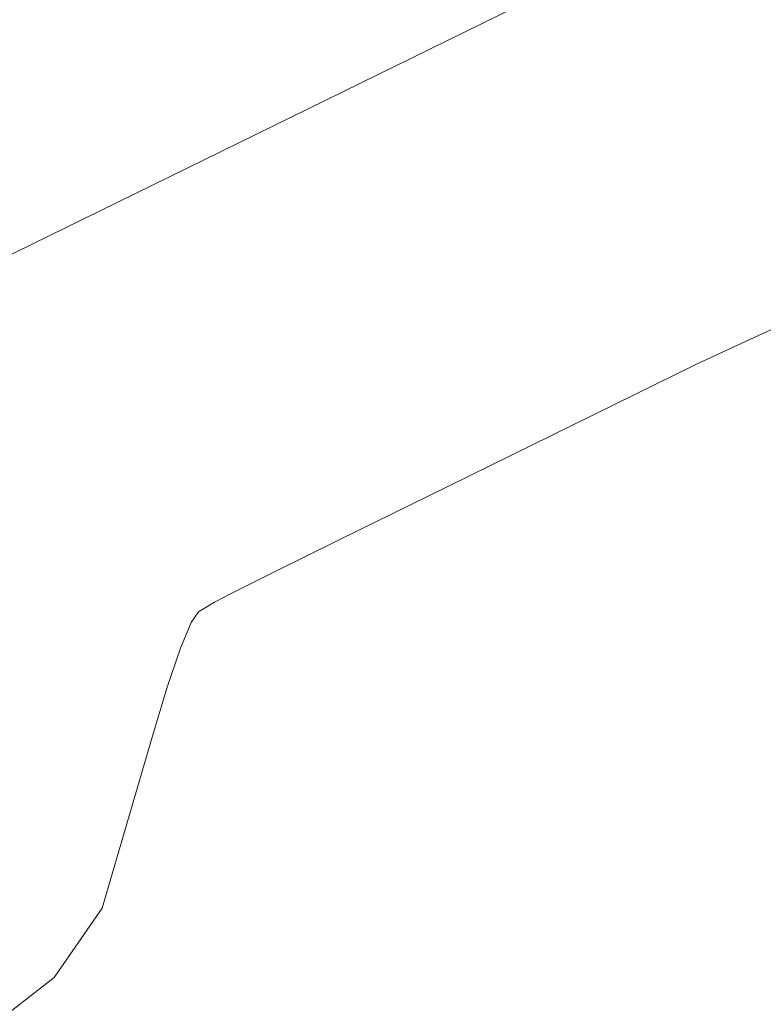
# Model space of a CAD drawing. Extents: x 1620613 to 1693141, y 557269 to 607790.
# Tile 669 of 1056: x 1620817.53 to 1620823.85, y 607319.61 to 607327.99. Entities that reach past the tile are written whole.
import ezdxf

# ---------------------------------------------------------------- set-up
doc = ezdxf.new("R2010")
doc.units = 0
doc.header["$LTSCALE"] = 10
doc.header["$MEASUREMENT"] = 0
for name, pattern in [('DGN Style 2', [7.346996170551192, 4.408197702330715, -2.938798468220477]), ('DGN Style 3', [10.28579463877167, 7.346996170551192, -2.938798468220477]), ('DGN Style 5', [5.142897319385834, 2.204098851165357, -2.938798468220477])]:
    doc.linetypes.add(name, pattern=pattern)
for name, color, linetype, lineweight in [('DT_X_Contour_Minor', 136, 'DGN Style 3', 0), ('PV_X_Driveway', 7, 'DGN Style 5', 0), ('SV_X_Top_of_Bank', 97, 'DGN Style 2', 0)]:
    doc.layers.add(name, color=color, linetype=linetype, lineweight=lineweight)

# ---------------------------------------------------------------- blocks, each defined once
blk = doc.blocks.new('*U1004')
at = {"layer": 'DT_X_Contour_Minor', "transparency": 33554559, "flags": 128}
for points, elevation in [([(-229.8990915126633, -19.48125708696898), (-231.1515999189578, -22.47833975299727), (-231.4377550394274, -23.16431689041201), (-231.7594310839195, -23.93778430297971), (-232.1166280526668, -24.79874199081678), (-232.5093459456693, -25.74718995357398), (-233.6039548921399, -28.39303822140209), (-233.9900215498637, -29.32444806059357), (-234.3272648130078, -30.13429137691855), (-234.6156846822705, -30.8225681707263), (-234.8552811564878, -31.38927844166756), (-235.85947678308, -33.75027115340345), (-235.992108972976, -37.00980146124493), (-236.1101119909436, -37.77758537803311), (-236.4072786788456, -38.68399556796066), (-236.8836090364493, -39.72903203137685), (-237.5391030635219, -40.91269476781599), (-241.0161237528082, -46.75991550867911), (-235.4506360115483, -50.05076635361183), (-234.3147753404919, -50.69064974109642), (-233.2924023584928, -51.19993525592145), (-232.383517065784, -51.57862289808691), (-231.5881194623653, -51.82671266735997), (-229.6183761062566, -52.31415488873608), (-228.9087356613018, -52.47674723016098), (-228.2571218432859, -52.59894258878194), (-227.6635346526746, -52.68074096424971), (-227.1279740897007, -52.72214235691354), (-225.7771814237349, -52.77868342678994), (-225.059761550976, -52.66847498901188), (-223.920596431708, -52.295443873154), (-222.3596860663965, -51.65959007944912), (-220.377030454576, -50.76091360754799), (-214.5276218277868, -48.01401277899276), (-212.5890663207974, -47.0468277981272), (-211.160456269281, -46.20544847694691), (-210.2417916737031, -45.48987481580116), (-209.8330725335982, -44.90010681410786), (-209.4230821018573, -43.49513302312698), (-209.2821641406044, -43.03029232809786), (-209.1669030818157, -42.68950058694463), (-209.0772989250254, -42.47275779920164), (-209.0133516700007, -42.38006396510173), (-208.8770348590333, -42.29827901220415), (-208.7253221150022, -42.21892368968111), (-208.3724214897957, -42.04219643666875), (-207.8183329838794, -41.76809725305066), (-207.0630565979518, -41.39662613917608), (-204.7807357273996, -40.27620726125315), (-203.8458358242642, -39.84223377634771), (-202.7528767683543, -39.38062748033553), (-201.5018585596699, -38.89138837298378), (-200.0927811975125, -38.37451645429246), (-196.1244960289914, -36.95934758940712), (-194.815393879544, -36.4916745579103), (-193.8643013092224, -36.1500321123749), (-193.271218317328, -35.9344202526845), (-193.036144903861, -35.84483897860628), (-192.8866285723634, -35.77399636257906), (-192.6379571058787, -35.69082212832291), (-192.004079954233, -35.4944313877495), (-190.9849971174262, -35.18482414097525), (-189.5807085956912, -34.76200038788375), (-185.3223316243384, -33.48351503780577), (-183.8702173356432, -33.05285647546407), (-182.7076571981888, -32.71974480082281), (-181.8346512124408, -32.48418001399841), (-181.2511993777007, -32.34616211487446), (-180.0814000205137, -32.10817690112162), (-179.4324670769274, -31.88905599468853), (-178.3630177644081, -31.41018218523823), (-176.8730520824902, -30.67155547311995), (-174.9625700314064, -29.67317585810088), (-169.3072627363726, -26.66449301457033), (-167.3585870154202, -25.62844420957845), (-165.7540403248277, -24.7768099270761), (-164.4936226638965, -24.10959016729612), (-163.5773340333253, -23.62678493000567), (-161.5927363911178, -22.58519032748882), (-160.9376136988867, -22.24132009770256), (-160.4606938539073, -21.99090536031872), (-160.1619768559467, -21.83394611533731), (-160.041462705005, -21.77044236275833), (-159.9576954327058, -21.72570634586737), (-159.5747058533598, -21.4930136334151), (-158.4885625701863, -20.8284875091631), (-156.6992655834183, -19.7321279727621), (-154.2068148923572, -18.20393502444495), (-146.6227414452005, -13.55297594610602), (-144.099993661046, -12.00858044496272), (-142.2198053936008, -10.86361325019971), (-140.9821766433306, -10.1180743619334), (-140.3871074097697, -9.771963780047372), (-139.6570021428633, -9.38157330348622), (-139.392732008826, -9.238070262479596), (-139.147500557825, -9.100353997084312), (-138.9213077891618, -8.968424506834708), (-138.7141537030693, -8.84228179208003), (-138.1871277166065, -8.513616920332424), (-137.8528063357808, -8.279083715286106), (-137.2451116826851, -7.821982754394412), (-136.3640437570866, -7.142314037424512), (-135.2096025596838, -6.240077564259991), (-131.7665950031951, -3.53735662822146), (-130.51573332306, -2.53842020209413), (-129.3454039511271, -1.568651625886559), (-128.2556068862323, -0.6280508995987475), (-127.2463421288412, 0.2833819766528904), (-124.6623458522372, 2.674979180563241), (-123.7375286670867, 3.464300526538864), (-122.9010743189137, 4.038566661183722), (-122.1529828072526, 4.397777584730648), (-121.4932541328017, 4.541933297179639), (-119.8517947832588, 4.639608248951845), (-119.2705518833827, 4.709296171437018), (-118.7579176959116, 4.845103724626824), (-118.3138922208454, 5.047030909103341), (-117.9384754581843, 5.315077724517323), (-117.0288423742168, 6.11802874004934), (-116.6902376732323, 6.312514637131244), (-116.356648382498, 6.293759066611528), (-116.0280745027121, 6.061762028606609), (-115.7045160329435, 5.616523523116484), (-114.8483806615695, 4.144898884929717), (-114.5734809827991, 3.65437814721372), (-114.3908834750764, 3.286534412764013), (-114.3005881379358, 3.041367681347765), (-114.3025949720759, 2.918877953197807), (-114.5273319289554, 2.633505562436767), (-114.3118206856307, 2.607581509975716), (-114.2518105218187, 2.609837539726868), (-114.1641419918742, 2.627715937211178), (-114.0488150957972, 2.661216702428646), (-113.9058298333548, 2.710339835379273), (-113.1740290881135, 2.976033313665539), (-113.5886053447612, 2.658647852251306), (-113.6439044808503, 2.610723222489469), (-113.6321263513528, 2.602971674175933), (-113.5532709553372, 2.635393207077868), (-113.4073382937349, 2.707987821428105), (-112.9287481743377, 2.955137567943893), (-112.7706027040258, 3.034485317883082), (-112.6551088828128, 3.087166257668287), (-112.5822667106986, 3.113180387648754), (-112.5520761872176, 3.112527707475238), (-112.5107075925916, 3.047259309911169), (-112.3836373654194, 2.414227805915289), (-112.3684504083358, 2.289530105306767), (-112.377348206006, 2.186736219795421), (-112.4103307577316, 2.105846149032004), (-112.4673980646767, 2.046859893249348), (-112.6516905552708, 1.918768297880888), (-112.7302398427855, 1.862428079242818), (-112.8276683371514, 1.789476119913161), (-112.9439760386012, 1.699912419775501), (-113.0791629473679, 1.593736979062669), (-113.7540866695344, 1.059490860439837), (-112.6948758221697, 1.589339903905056), (-112.4907998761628, 1.689368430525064), (-112.33251954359, 1.762375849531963), (-112.2200348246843, 1.808362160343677), (-112.1533457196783, 1.827327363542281), (-112.0365689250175, 1.841873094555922), (-111.9612693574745, 1.864230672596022), (-111.8229532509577, 1.920394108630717), (-111.6216206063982, 2.010363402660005), (-111.357271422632, 2.134138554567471), (-110.568318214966, 2.509280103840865), (-110.3112297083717, 2.628954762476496), (-110.131679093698, 2.706622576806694), (-110.0296663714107, 2.742283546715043), (-110.005191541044, 2.735937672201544), (-110.0433091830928, 2.663006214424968), (-110.0371398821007, 2.647549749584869), (-109.9900437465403, 2.655878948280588), (-109.9020207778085, 2.687993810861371), (-109.7730709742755, 2.743894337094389), (-109.3746357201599, 2.924676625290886), (-109.173944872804, 3.016441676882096), (-108.870698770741, 3.156150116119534), (-108.4648974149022, 3.343801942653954), (-107.9565408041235, 3.579397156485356), (-106.4641828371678, 4.271575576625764), (-105.9591901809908, 4.506007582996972), (-105.5634806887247, 4.690169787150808), (-105.2770543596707, 4.824062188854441), (-105.0999111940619, 4.907684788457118), (-104.7732403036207, 5.063651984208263), (-104.5477336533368, 5.16795649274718), (-104.1162168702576, 5.363894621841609), (-103.4786899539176, 5.651466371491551), (-102.635152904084, 6.030671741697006), (-100.1110405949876, 7.164064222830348), (-99.25008915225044, 7.55070034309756), (-98.56031905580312, 7.86056434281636), (-98.04173030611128, 8.093656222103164), (-97.69432290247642, 8.249975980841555), (-96.9961449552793, 8.564465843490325), (-96.73401997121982, 8.682660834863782), (-96.47127847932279, 8.801378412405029), (-96.20792047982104, 8.920618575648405), (-95.94394597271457, 9.040381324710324), (-95.23919194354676, 9.360445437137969), (-94.64528006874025, 9.628308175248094), (-93.39210996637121, 10.19184830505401), (-91.4796816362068, 11.05106582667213), (-88.90799507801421, 12.20596074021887), (-81.1711532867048, 15.67991703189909), (-78.58729310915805, 16.83991308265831), (-76.63834392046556, 17.71443401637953), (-75.32430572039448, 18.30347983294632), (-74.64517850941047, 18.6070505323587), (-73.68072059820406, 19.03593890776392), (-73.00679306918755, 19.33717864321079), (-71.70835391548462, 19.91923156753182), (-69.78540313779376, 20.78209768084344), (-67.23794073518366, 21.92577698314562), (-59.61202549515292, 25.35000604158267), (-57.06853690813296, 26.49132436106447), (-55.1575075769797, 27.34710752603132), (-53.87893750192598, 27.9173555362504), (-53.23282668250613, 28.20206839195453), (-52.35314350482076, 28.58058913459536), (-52.03367121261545, 28.71801679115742), (-51.73501671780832, 28.84640920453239), (-51.45718002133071, 28.96576637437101), (-51.20016112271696, 29.07608830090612), (-50.54253445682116, 29.35823311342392), (-50.24464696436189, 29.49063853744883), (-49.84420448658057, 29.67624619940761), (-49.34120702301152, 29.91505609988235), (-48.73565457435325, 30.20706823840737), (-46.98410806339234, 31.05670359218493), (-46.40547064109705, 31.33771392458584), (-45.98321825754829, 31.54351840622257), (-45.71735091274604, 31.67411703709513), (-45.60786860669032, 31.72950981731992), (-45.52442917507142, 31.77694943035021), (-45.45792992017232, 31.80829466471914), (-45.32101172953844, 31.8667506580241), (-45.11367460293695, 31.95231741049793), (-44.8359185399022, 32.06499492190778), (-44.00134379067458, 32.40161596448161), (-43.72427492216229, 32.51317946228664), (-43.51899937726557, 32.59540417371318), (-43.38551715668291, 32.64829009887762), (-43.32382826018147, 32.67183723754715), (-43.25504896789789, 32.6955112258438), (-43.2330437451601, 32.70357952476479), (-43.21861254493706, 32.71002893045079), (-43.21175536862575, 32.71485944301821), (-43.21247221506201, 32.71807106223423), (-43.23349021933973, 32.72928120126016), (-43.30202508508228, 32.87708501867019), (-43.32582617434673, 32.92604454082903), (-43.36785735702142, 33.00957861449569), (-43.42811863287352, 33.12768723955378), (-43.50661000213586, 33.28037041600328), (-43.91543994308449, 34.07356585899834), (-43.91966747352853, 34.08882127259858), (-43.95264001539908, 34.076721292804), (-44.0497458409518, 34.03388331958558), (-44.21098495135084, 33.9603073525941), (-44.4363573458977, 33.85599339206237), (-45.12286144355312, 33.53683883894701), (-45.37997459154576, 33.42217669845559), (-45.63643596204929, 33.31755619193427), (-45.89224555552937, 33.22297731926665), (-46.14740337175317, 33.13844008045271), (-47.33661903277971, 32.76736344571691), (-47.75178679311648, 33.42535377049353), (-47.85856879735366, 33.55801472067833), (-48.0009857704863, 33.67400171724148), (-48.1790377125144, 33.77331476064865), (-48.39272462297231, 33.85595385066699), (-49.01006967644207, 34.05409281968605), (-49.17881586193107, 34.22552563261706), (-49.22204562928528, 34.59121984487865), (-49.13975897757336, 35.15117545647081), (-48.931955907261, 35.90539246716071), (-48.21045916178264, 38.17565302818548), (-47.99456300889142, 38.92401011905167), (-47.88799711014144, 39.46638597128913), (-47.89076146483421, 39.80278058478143), (-48.0028560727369, 39.93319395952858), (-48.4475486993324, 40.0063213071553), (-49.13592672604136, 40.3284761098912), (-50.86754133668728, 41.2400950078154), (-53.64239253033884, 42.74117800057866), (-57.46048030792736, 44.83172508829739), (-69.0330298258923, 51.1924694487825), (-72.84187702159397, 53.29964744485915), (-75.58900646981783, 54.8506231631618), (-77.27441817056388, 55.84539660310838), (-77.8981121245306, 56.28396776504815), (-78.14567233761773, 56.71188782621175), (-78.68298206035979, 57.31897345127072), (-80.10924106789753, 58.8192902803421), (-82.42444936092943, 61.21283831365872), (-85.62860693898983, 64.49961755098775), (-95.3582928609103, 74.45533712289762), (-98.58983463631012, 77.63591055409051), (-100.9871955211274, 79.71084116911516), (-102.5503755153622, 80.6801289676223), (-103.2793746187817, 80.54377394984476), (-104.1111310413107, 78.70597014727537), (-104.466792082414, 78.05775888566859), (-104.9099578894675, 77.491477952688), (-105.4406284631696, 77.0071273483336), (-106.0588038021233, 76.60470707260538), (-107.8239443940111, 75.64082677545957), (-108.4512898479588, 75.46755394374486), (-109.0094707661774, 75.67064567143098), (-109.4984871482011, 76.25010195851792), (-109.9183389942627, 77.20592280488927), (-110.9457245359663, 80.25659780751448), (-111.3262986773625, 81.32483530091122), (-111.6974819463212, 82.24154152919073), (-112.0592743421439, 83.00671649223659), (-112.4116758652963, 83.62036019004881), (-113.3388920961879, 85.05470169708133), (-113.6684535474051, 85.73946575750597), (-113.9617257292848, 86.71800180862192), (-114.218708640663, 87.99030985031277), (-114.4394022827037, 89.5563898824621), (-114.9795329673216, 94.12429928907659), (-115.2366104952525, 95.77630122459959), (-115.6027450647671, 97.30637497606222), (-116.0779366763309, 98.7145205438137), (-116.6621853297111, 100.0007379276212), (-118.3655911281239, 103.2680800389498), (-119.0644220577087, 104.4055931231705), (-119.883360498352, 105.3676257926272), (-120.822406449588, 106.1541780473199), (-121.8815599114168, 106.7652498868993), (-124.8661124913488, 108.1608009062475), (-126.0001644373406, 108.5628994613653), (-127.1639058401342, 108.7225318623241), (-128.3573367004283, 108.6396981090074), (-129.5804570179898, 108.3143982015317), (-132.8816971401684, 107.1236435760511), (-133.9246500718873, 106.832472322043), (-134.5775787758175, 106.85202452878), (-134.8404832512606, 107.1823001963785), (-134.7133634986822, 107.8232993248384), (-133.8543451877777, 109.9469282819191), (-133.5004292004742, 110.8891647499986), (-133.0829449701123, 112.1231524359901), (-132.601892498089, 113.6488913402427), (-132.057271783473, 115.4663814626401), (-130.5201922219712, 120.7020234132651), (-129.9424373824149, 122.6873815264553), (-129.3619825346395, 124.7167244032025), (-128.7788276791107, 126.7900520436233), (-128.1929728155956, 128.9073644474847), (-126.627093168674, 134.6121772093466), (-125.6443638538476, 137.6803923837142), (-123.8705856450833, 142.606428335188), (-121.3057585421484, 149.390285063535), (-117.9498825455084, 158.0319625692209), (-107.9461480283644, 183.5535302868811), (-105.0022358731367, 191.4514768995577), (-103.6733002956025, 196.0041409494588), (-103.9593412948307, 197.2115224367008), (-105.8603588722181, 195.0736213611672), (-113.0830411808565, 184.9121750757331), (-115.1141411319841, 182.9086010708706), (-115.790429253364, 184.5189637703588), (-115.1119055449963, 189.7432631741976), (-113.0785700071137, 198.5814992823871), (-105.8499261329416, 226.9687111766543), (-103.3623320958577, 237.0747958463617), (-101.3210328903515, 246.1026409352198), (-99.72602851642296, 254.0522464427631), (-98.57731897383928, 260.9236123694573), (-94.2580290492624, 290.4740943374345)], 4.200041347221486), ([(-222.7691240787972, -15.60925150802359), (-223.7482933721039, -17.95227076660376), (-223.9719999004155, -18.48854481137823), (-224.2234755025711, -19.09321583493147), (-224.5027201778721, -19.76628383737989), (-224.8097339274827, -20.50774881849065), (-225.6654626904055, -22.57618474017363), (-226.0099935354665, -23.40476258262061), (-226.4017894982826, -24.33916916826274), (-226.8408505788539, -25.37940449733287), (-227.3271767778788, -26.52546856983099), (-229.7069843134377, -32.12070130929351), (-230.021304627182, -39.84534637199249), (-230.0918739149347, -41.3132823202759), (-230.1688730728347, -42.40652799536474), (-230.2523021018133, -43.125083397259), (-230.3421610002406, -43.46894852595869), (-230.7765055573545, -44.1993751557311), (-230.0812726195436, -44.61046363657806), (-229.9393824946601, -44.69039697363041), (-229.8116690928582, -44.75401620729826), (-229.6981324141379, -44.80132133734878), (-229.598772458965, -44.83231236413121), (-229.3527148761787, -44.89320296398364), (-228.9806891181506, -44.925375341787), (-228.0491550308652, -44.9762245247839), (-226.5581126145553, -45.04575051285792), (-224.5075618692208, -45.13395330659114), (-218.2934154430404, -45.39406316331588), (-216.2528308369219, -45.47867546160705), (-214.7916868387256, -45.53742996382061), (-213.9099834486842, -45.57032666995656), (-213.6077206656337, -45.5773655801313), (-213.5742740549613, -45.56165894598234), (-213.5329832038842, -45.45261634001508), (-213.4341956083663, -45.13726849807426), (-213.2779112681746, -44.61561542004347), (-213.064130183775, -43.88765710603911), (-212.4173849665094, -41.67136128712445), (-212.2023706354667, -40.9424586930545), (-212.0423865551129, -40.41797277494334), (-211.937432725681, -40.09790353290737), (-211.8875091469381, -39.98225096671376), (-211.8277532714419, -39.9463996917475), (-211.641143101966, -39.85265231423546), (-211.1261295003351, -39.59829863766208), (-210.2827124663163, -39.18333866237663), (-209.1108920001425, -38.60777238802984), (-205.548166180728, -36.85878725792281), (-204.292459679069, -36.25398718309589), (-203.1973845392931, -35.75132580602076), (-202.2629407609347, -35.35080312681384), (-201.4891283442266, -35.05241914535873), (-199.6398037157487, -34.39291345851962), (-198.8629922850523, -34.09596428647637), (-197.9195514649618, -33.69974603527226), (-196.809481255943, -33.20425870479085), (-195.5327816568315, -32.60950229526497), (-191.9060768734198, -30.89112643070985), (-190.6009445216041, -30.29272211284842), (-189.405576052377, -29.78629105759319), (-188.319971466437, -29.37183326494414), (-187.3441307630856, -29.0493487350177), (-184.8882407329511, -28.31202100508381), (-183.9724360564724, -28.04771379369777), (-183.0669395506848, -27.80778795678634), (-182.1717512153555, -27.59224349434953), (-181.2868710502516, -27.40108040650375), (-178.9409348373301, -26.92382067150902), (-178.1619048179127, -26.76418292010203), (-177.5842669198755, -26.64321446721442), (-177.2080211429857, -26.56091531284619), (-177.0331674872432, -26.51728545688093), (-176.8354138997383, -26.45249823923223), (-176.7444393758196, -26.4183083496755), (-176.6198309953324, -26.36432909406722), (-176.4615887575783, -26.29056047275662), (-176.2697126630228, -26.19700248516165), (-175.7131979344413, -25.92112869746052), (-175.2442693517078, -25.68033450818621), (-174.2548696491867, -25.16485728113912), (-172.7449988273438, -24.37469701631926), (-170.714656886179, -23.30985371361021), (-162.6008639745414, -19.05140502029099), (-161.1652602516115, -18.29790715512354), (-160.2996390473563, -17.84353392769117), (-160.0040003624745, -17.68828533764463), (-159.9756072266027, -17.67312194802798), (-159.8457919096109, -17.59425014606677), (-159.4776408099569, -17.36900728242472), (-158.8711539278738, -16.99739335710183), (-158.0263312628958, -16.47940836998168), (-155.4556897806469, -14.9029536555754), (-154.355651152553, -14.24850270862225), (-152.9835163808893, -13.46749090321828), (-151.3392854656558, -12.5599182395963), (-149.4229584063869, -11.52578471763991), (-143.9499580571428, -8.599347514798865), (-142.1387884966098, -7.629543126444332), (-140.8100300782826, -6.914957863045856), (-139.963682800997, -6.455591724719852), (-139.599746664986, -6.251444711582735), (-139.2724651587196, -6.047344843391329), (-139.0648526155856, -5.901700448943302), (-138.6874761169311, -5.617842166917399), (-138.1403356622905, -5.195769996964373), (-137.4234312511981, -4.635483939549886), (-135.2853342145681, -2.957102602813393), (-134.3943780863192, -2.231092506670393), (-133.3250824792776, -1.311848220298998), (-132.0774473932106, -0.1993697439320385), (-130.651472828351, 1.10634292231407), (-126.6110880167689, 4.845888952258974), (-125.2442184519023, 6.075374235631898), (-124.1738983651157, 6.959170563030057), (-123.400127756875, 7.49727793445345), (-122.9229066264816, 7.689696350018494), (-122.0457162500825, 7.741893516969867), (-121.6542707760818, 7.85048581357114), (-121.1378271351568, 8.137114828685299), (-120.496385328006, 8.601780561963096), (-119.7299453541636, 9.244483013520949), (-117.5194412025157, 11.19573850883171), (-116.7489426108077, 11.75833890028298), (-116.0953249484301, 11.9826984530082), (-115.5585882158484, 11.86881716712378), (-115.1387324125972, 11.41669504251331), (-114.1749581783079, 9.760048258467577), (-113.8196128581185, 9.210464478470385), (-113.4764075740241, 8.804198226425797), (-113.1453423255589, 8.541249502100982), (-112.8264171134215, 8.421618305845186), (-111.9921365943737, 8.293691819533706), (-111.7087689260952, 8.174799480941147), (-111.4843763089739, 7.914067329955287), (-111.3189587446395, 7.511495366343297), (-111.2125162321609, 6.967083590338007), (-110.8533929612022, 4.095535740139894), (-111.2368171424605, 3.840948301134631), (-111.2642926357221, 3.822705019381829), (-111.2862504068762, 3.81173929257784), (-111.3403485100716, 3.786660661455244), (-111.4265869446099, 3.747469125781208), (-111.5449657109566, 3.694164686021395), (-111.9034961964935, 3.533202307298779), (-111.987625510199, 3.491457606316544), (-111.9711155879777, 3.486945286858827), (-111.8539664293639, 3.519665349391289), (-111.6361780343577, 3.589617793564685), (-110.3850073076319, 4.002938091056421), (-110.0799785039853, 3.310483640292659), (-110.0210556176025, 3.177575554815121), (-109.9750135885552, 3.075617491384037), (-109.9418524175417, 3.004609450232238), (-109.9215721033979, 2.964551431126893), (-109.8569859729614, 2.849830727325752), (-109.9181572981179, 2.732790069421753), (-109.9161020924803, 2.71698157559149), (-109.8837201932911, 2.719716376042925), (-109.8210116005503, 2.740994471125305), (-109.7279763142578, 2.780815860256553), (-109.4394466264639, 2.911730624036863), (-109.269925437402, 2.989402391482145), (-108.9777591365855, 3.124231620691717), (-108.562947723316, 3.31621831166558), (-108.0254911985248, 3.565362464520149), (-106.4287469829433, 4.305956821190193), (-105.8937789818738, 4.554233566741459), (-105.4864331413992, 4.743618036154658), (-105.206709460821, 4.874110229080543), (-105.0546079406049, 4.945710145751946), (-104.8191667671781, 5.058120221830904), (-104.616558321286, 5.151292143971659), (-104.1853138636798, 5.346500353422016), (-103.5254333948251, 5.64374485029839), (-102.636916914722, 6.04302563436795), (-99.96269161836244, 7.243822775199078), (-99.06169312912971, 7.648428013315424), (-98.3643666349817, 7.96164587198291), (-97.87071213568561, 8.18347635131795), (-97.58072963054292, 8.31391945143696), (-97.07900561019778, 8.539917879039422), (-96.89063758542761, 8.624855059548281), (-96.70182652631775, 8.710167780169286), (-96.51257243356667, 8.795856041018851), (-96.32287530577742, 8.881919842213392), (-95.81642558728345, 9.111924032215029), (-95.26919581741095, 9.358491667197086), (-94.00734379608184, 9.925691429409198), (-92.03086952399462, 10.8135233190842), (-89.3397730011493, 12.02198733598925), (-81.2106859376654, 15.67206755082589), (-78.51113445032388, 16.88406694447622), (-76.50929528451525, 17.78250496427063), (-75.205168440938, 18.36738161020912), (-74.59875391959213, 18.63869688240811), (-73.91193162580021, 18.94412244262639), (-73.30862406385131, 19.21404662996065), (-72.01381809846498, 19.79475002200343), (-70.02751373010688, 20.6862326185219), (-67.3497109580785, 21.88849441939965), (-59.28690569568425, 25.50889816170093), (-56.61221288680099, 26.70935811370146), (-54.63523840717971, 27.59543516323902), (-53.35598225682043, 28.16712931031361), (-52.77444443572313, 28.42444055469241), (-52.15396801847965, 28.69142666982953), (-51.92863118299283, 28.78836000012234), (-51.717977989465, 28.87892040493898), (-51.52200843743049, 28.96310788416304), (-51.34072252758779, 29.04092243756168), (-50.87687162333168, 29.23993067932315), (-50.6336760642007, 29.34936961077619), (-50.251977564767, 29.52843022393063), (-49.73177612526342, 29.77711251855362), (-49.07307174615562, 30.09541649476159), (-47.1318561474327, 31.03705600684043), (-46.49150137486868, 31.34796079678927), (-46.02634875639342, 31.57444553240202), (-45.73639829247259, 31.71651021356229), (-45.62164998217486, 31.7741548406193), (-45.49496289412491, 31.84618297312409), (-45.54331448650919, 31.99505083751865), (-45.56051154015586, 32.04256786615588), (-45.59138059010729, 32.12131843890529), (-45.63592163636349, 32.23130255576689), (-45.69413467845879, 32.37252021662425), (-45.99769686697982, 33.10441423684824), (-47.8339490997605, 32.46727871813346), (-48.18512433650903, 32.34566965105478), (-48.45168480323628, 32.25390052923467), (-48.63363050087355, 32.19197135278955), (-48.73096142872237, 32.159882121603), (-48.98773796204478, 32.07975891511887), (-49.0374414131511, 32.15853283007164), (-49.08463725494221, 32.18545951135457), (-49.20492330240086, 32.23247930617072), (-49.39829955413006, 32.29959221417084), (-49.66476601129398, 32.38679823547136), (-50.47279683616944, 32.64613844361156), (-50.72014409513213, 32.78720568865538), (-50.85616275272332, 33.01590226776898), (-50.88085280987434, 33.33222818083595), (-50.79421426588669, 33.73618342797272), (-50.41474001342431, 34.93023653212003), (-50.32473434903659, 35.32771008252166), (-50.33932304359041, 35.62459090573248), (-50.4585060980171, 35.82087900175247), (-50.68228351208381, 35.91657437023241), (-51.41848242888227, 36.03763838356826), (-52.5323181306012, 36.55679785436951), (-55.32167604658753, 38.02347825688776), (-59.78655617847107, 40.43767959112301), (-65.92695852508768, 43.79940185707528), (-84.53539440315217, 54.02735580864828), (-90.65443880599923, 57.37082101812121), (-95.05524510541, 59.73025118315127), (-97.73781330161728, 61.10564630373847), (-98.70214339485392, 61.49700637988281), (-98.98270617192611, 61.22858652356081), (-99.08592301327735, 61.16369680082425), (-99.18515145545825, 61.17034252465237), (-99.28039149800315, 61.24852369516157), (-99.37164314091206, 61.39824031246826), (-99.78817787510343, 62.26383390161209), (-103.5894604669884, 63.48082871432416), (-104.3850854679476, 63.74272195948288), (-105.142839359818, 64.006832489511), (-105.8627221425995, 64.2731603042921), (-106.5447338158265, 64.54170540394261), (-108.3129367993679, 65.26078204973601), (-108.969198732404, 65.54523684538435), (-109.6118322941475, 65.85929374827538), (-110.2408374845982, 66.20295275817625), (-110.8562143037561, 66.5762138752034), (-112.4790479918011, 67.6110463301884), (-113.0261750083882, 67.98525391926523), (-113.4504307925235, 68.33175234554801), (-113.7518153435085, 68.65054160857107), (-113.9303286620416, 68.94162170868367), (-114.2425358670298, 69.68088975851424), (-114.3556310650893, 69.95481991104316), (-114.460761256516, 70.22215933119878), (-114.5579264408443, 70.48290801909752), (-114.6471266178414, 70.73706597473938), (-114.8743737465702, 71.40603288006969), (-114.977910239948, 71.64290748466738), (-115.1180843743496, 71.85180611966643), (-115.2948961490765, 72.03272878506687), (-115.5083455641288, 72.18567548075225), (-116.1263941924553, 72.55623204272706), (-116.346694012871, 72.7297924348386), (-116.5440570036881, 72.97255618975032), (-116.718483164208, 73.28452330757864), (-116.8699724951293, 73.6656937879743), (-117.2433616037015, 74.77441955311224), (-117.4819029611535, 75.31770010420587), (-117.917485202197, 76.11599743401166), (-118.5501083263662, 77.16931154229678), (-119.3797723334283, 78.47764242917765), (-121.8549308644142, 82.30654716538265), (-122.6845210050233, 83.71030223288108), (-123.3169225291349, 85.04988888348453), (-123.7521354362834, 86.32530711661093), (-123.9901597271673, 87.53655693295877), (-124.3619730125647, 90.68099855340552), (-124.5389391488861, 91.81819791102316), (-124.7909775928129, 92.87146476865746), (-125.1180883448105, 93.84079912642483), (-125.5202714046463, 94.72620098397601), (-126.692855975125, 96.97536260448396), (-127.1739147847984, 97.75839991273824), (-127.7376527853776, 98.4206406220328), (-128.384069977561, 98.96208473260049), (-129.113166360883, 99.38273224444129), (-131.1676623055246, 100.3433968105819), (-132.0522083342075, 100.5827185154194), (-133.1649744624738, 100.5801852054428), (-134.5059606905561, 100.3357968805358), (-136.0751670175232, 99.84955354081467), (-140.5640106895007, 98.23043128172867), (-142.0131605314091, 97.75787545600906), (-142.9939773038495, 97.55454967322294), (-143.5064610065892, 97.62045393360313), (-143.5506116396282, 97.95558823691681), (-143.0439025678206, 99.20825310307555), (-142.8351381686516, 99.76405006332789), (-142.5888767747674, 100.4919422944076), (-142.305118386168, 101.3919297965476), (-141.9838630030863, 102.4640125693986), (-141.0771859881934, 105.552360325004), (-140.7363857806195, 106.7234633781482), (-140.3939929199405, 107.9205117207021), (-140.0500074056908, 109.1435053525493), (-139.7044292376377, 110.392444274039), (-138.7807639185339, 113.7575417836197), (-138.2010814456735, 115.5673896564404), (-137.1547830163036, 118.4731101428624), (-135.6418686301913, 122.4747032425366), (-133.6623382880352, 127.5721689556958), (-127.7614360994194, 142.6265743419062), (-126.0249108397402, 147.2853355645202), (-125.2410117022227, 149.9708151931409), (-125.4097386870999, 150.6830132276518), (-126.5310917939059, 149.4219296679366), (-130.7915349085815, 143.4279980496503), (-131.98961969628, 142.2461499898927), (-132.3885417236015, 143.19605452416), (-131.988300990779, 146.2777116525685), (-130.7888974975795, 151.491121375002), (-126.5249378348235, 168.2358840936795), (-125.0575809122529, 174.1971595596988), (-123.8534798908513, 179.5224139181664), (-122.9126347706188, 184.2116471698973), (-122.2350455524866, 188.264859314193), (-119.6872263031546, 205.6958000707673)], 4.600041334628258), ([(-237.0290589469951, -23.35326266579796), (-238.5549064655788, -27.00440873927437), (-238.8922187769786, -27.81279581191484), (-239.2502210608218, -28.67318014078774), (-239.62891331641, -29.5855617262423), (-240.028295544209, -30.54994056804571), (-241.9403558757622, -35.17170209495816), (-244.4428937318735, -40.9606453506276), (-244.938988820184, -42.13064725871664), (-245.3547578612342, -43.15967730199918), (-245.6902008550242, -44.04773548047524), (-245.9453178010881, -44.79482179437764), (-246.9484361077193, -47.95229024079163), (-248.0219362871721, -51.37725751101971), (-248.1685014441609, -52.04402312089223), (-248.1481254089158, -52.57647683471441), (-247.9608081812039, -52.97461865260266), (-247.6065497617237, -53.23844857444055), (-246.4392723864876, -53.76291250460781), (-245.9501336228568, -53.99734146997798), (-245.358175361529, -54.30728041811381), (-244.6633976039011, -54.69272934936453), (-243.8658003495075, -55.15368826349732), (-241.6017816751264, -56.48359201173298), (-240.7727115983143, -56.94081994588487), (-239.9835153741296, -57.3150759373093), (-239.2341930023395, -57.60635998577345), (-238.5247444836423, -57.81467209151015), (-235.307023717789, -58.59319405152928), (-231.5126687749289, -57.07692421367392), (-230.779288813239, -56.78419306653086), (-230.2053010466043, -56.55582955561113), (-229.7907054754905, -56.39183368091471), (-229.5355020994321, -56.29220544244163), (-229.0674826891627, -56.11235365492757), (-228.8872480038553, -56.04275637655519), (-228.697558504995, -55.96885338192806), (-228.4984141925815, -55.89064467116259), (-228.2898150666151, -55.80813024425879), (-227.7209443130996, -55.58235081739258), (-227.5113433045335, -55.49951291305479), (-227.3091933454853, -55.420333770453), (-227.1144944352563, -55.3448133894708), (-226.9272465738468, -55.27295176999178), (-226.4378536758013, -55.08619913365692), (-226.0907619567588, -54.94658390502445), (-225.4165314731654, -54.66780269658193), (-224.415162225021, -54.24985550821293), (-223.0866542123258, -53.69274233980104), (-216.1236263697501, -50.76816026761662), (-209.5494470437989, -47.68090482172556), (-208.3086679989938, -47.07421699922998), (-207.4038362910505, -46.57726300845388), (-206.8349519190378, -46.1900428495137), (-206.6020148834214, -45.91255652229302), (-206.4287792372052, -45.31890475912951), (-206.3619576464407, -45.11812596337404), (-206.2914196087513, -44.96102839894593), (-206.2171651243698, -44.84761206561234), (-206.1391941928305, -44.77787696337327), (-205.9263164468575, -44.65015833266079), (-205.8095011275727, -44.58519506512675), (-205.6187134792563, -44.48609423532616), (-205.3539535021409, -44.3528558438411), (-205.0152211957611, -44.1854798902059), (-204.0133052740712, -43.69362726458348), (-203.5989538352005, -43.50171226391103), (-203.1073364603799, -43.29485673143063), (-202.5384531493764, -43.07306066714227), (-201.8923039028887, -42.83632407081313), (-200.0662179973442, -42.18510577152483), (-199.1993863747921, -41.9028550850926), (-197.9684559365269, -41.54451675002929), (-196.3734266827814, -41.11009076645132), (-194.4142986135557, -40.5995771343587), (-184.4221370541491, -38.03964233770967), (-182.3985036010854, -37.24210883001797), (-182.0121573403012, -37.08951663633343), (-181.7203900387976, -36.97354013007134), (-181.523201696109, -36.89417931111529), (-181.4205923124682, -36.85143417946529), (-181.2730725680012, -36.7862680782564), (-180.8603943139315, -36.54685943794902), (-179.7329993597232, -35.87750809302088), (-177.8908877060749, -34.77821404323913), (-175.3340593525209, -33.2489772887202), (-167.5628948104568, -28.59775567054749), (-164.9856665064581, -27.05440886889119), (-163.0823550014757, -25.91278467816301), (-161.8529602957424, -25.17288309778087), (-161.2974823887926, -24.83470412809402), (-160.7147637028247, -24.46852368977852), (-160.5207608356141, -24.34685996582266), (-160.3757912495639, -24.25650412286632), (-160.2798549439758, -24.19745616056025), (-160.2329519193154, -24.1697160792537), (-160.1732548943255, -24.13748637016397), (-160.1491644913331, -24.12421042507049), (-160.1216660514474, -24.10855487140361), (-160.0907595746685, -24.09051970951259), (-160.0564450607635, -24.07010493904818), (-159.9603956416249, -24.01249274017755), (-159.9032307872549, -23.97973202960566), (-159.8037732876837, -23.92465904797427), (-159.6620231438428, -23.84727379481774), (-159.4779803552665, -23.74757627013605), (-158.9308093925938, -23.4519665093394), (-158.3816152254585, -23.11712071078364), (-157.1444109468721, -22.33429063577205), (-155.2191965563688, -21.10347628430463), (-152.6059720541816, -19.42467765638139), (-144.7200265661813, -14.35056894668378), (-142.1086596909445, -12.67031901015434), (-140.1890181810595, -11.43515073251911), (-138.9611020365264, -10.64506411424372), (-138.4249112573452, -10.30005915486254), (-137.917369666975, -9.973488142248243), (-137.7284670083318, -9.852970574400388), (-137.5424152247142, -9.736346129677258), (-137.3592143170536, -9.623614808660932), (-137.1788642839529, -9.514776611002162), (-136.7017320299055, -9.229732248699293), (-136.4070059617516, -9.055060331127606), (-135.8806769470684, -8.7448278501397), (-135.1227449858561, -8.299034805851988), (-134.1332100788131, -7.717681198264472), (-128.9749736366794, -4.688389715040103), (-125.9733341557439, -2.332137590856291), (-125.357670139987, -1.841419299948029), (-124.7970950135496, -1.379086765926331), (-124.2916087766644, -0.9451399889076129), (-123.8412114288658, -0.5395789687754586), (-122.7136036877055, 0.5040694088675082), (-122.2701480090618, 0.8508877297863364), (-121.7854867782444, 1.108606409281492), (-121.2596199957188, 1.277225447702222), (-120.692547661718, 1.356744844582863), (-117.9500638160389, 1.51993620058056), (-116.9928063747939, 2.174869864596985), (-116.8040184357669, 2.295789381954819), (-116.6479078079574, 2.37786207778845), (-116.5244744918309, 2.421087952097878), (-116.4337184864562, 2.425467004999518), (-116.2352722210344, 2.385348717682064), (-116.1465697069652, 2.369347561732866), (-116.0292968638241, 2.351432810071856), (-115.8834536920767, 2.331604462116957), (-115.709040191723, 2.309862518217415), (-115.2058437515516, 2.249332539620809), (-115.0343438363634, 2.231790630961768), (-114.8972414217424, 2.224562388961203), (-114.7945365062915, 2.227647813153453), (-114.7262290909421, 2.241046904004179), (-114.4877219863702, 2.327641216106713), (-114.8436684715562, 2.055140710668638), (-114.9071469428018, 1.999644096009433), (-114.9450338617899, 1.949940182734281), (-114.9573292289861, 1.906028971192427), (-114.9440330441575, 1.867910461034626), (-114.8744544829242, 1.773984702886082), (-114.8407406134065, 1.725801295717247), (-114.7917829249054, 1.65169539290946), (-114.7275814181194, 1.551666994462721), (-114.6481360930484, 1.425716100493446), (-114.4159568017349, 1.055283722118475), (-114.334054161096, 0.936617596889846), (-114.2624807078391, 0.8584435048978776), (-114.2012364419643, 0.8207614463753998), (-114.1503213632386, 0.8235714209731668), (-114.0283200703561, 0.8850540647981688), (-113.9552206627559, 0.9217695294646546), (-113.8274234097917, 0.9858039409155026), (-113.6449283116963, 1.077157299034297), (-113.4077353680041, 1.195829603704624), (-112.7022903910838, 1.548714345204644), (-112.4658350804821, 1.665125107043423), (-112.2855528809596, 1.749693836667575), (-112.161443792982, 1.802420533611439), (-112.0935078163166, 1.823305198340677), (-111.9872426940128, 1.836541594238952), (-111.91872122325, 1.856886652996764), (-111.7928556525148, 1.907994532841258), (-111.6096459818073, 1.989865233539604), (-111.3690922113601, 2.102498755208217), (-110.651156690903, 2.443871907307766), (-110.4172100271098, 2.552774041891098), (-110.2538216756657, 2.623450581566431), (-110.1609916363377, 2.65590152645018), (-110.1387199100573, 2.650126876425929), (-110.1734063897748, 2.583760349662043), (-110.1609594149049, 2.572795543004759), (-110.0976036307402, 2.589676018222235), (-109.9833390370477, 2.634401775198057), (-109.8181656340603, 2.70697281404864), (-109.3098248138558, 2.937622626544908), (-109.0779643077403, 3.043480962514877), (-108.7636384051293, 3.188068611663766), (-108.3668471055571, 3.371385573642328), (-107.8875904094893, 3.593431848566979), (-106.4996186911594, 4.237194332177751), (-106.0246013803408, 4.4577815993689), (-105.6405282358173, 4.636721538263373), (-105.3473992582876, 4.77401414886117), (-105.145214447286, 4.86965943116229), (-104.7273138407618, 5.069183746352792), (-104.4789089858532, 5.184620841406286), (-104.0471198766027, 5.381288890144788), (-103.4319465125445, 5.659187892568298), (-102.6333888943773, 6.018317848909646), (-100.2593895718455, 7.084305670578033), (-99.43848517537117, 7.452972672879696), (-98.7562714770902, 7.759482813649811), (-98.21274847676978, 8.003836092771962), (-97.80791617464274, 8.18603251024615), (-96.91328430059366, 8.589013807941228), (-96.5774023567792, 8.740466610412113), (-96.240730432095, 8.892589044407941), (-95.90326852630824, 9.045381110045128), (-95.56501663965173, 9.198842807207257), (-94.6619583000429, 9.608966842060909), (-94.02136432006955, 9.898124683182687), (-92.77687613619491, 10.4580051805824), (-90.92849374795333, 11.28860833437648), (-88.47621715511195, 12.38993414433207), (-81.13162063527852, 15.6877665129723), (-78.66345176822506, 16.79575922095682), (-76.76739255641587, 17.64636306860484), (-75.44344300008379, 18.23957805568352), (-74.69160309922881, 18.5754041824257), (-73.44950957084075, 19.12775537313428), (-72.70496207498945, 19.46031065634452), (-71.4028897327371, 20.04371311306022), (-69.54329254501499, 20.87796274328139), (-67.12617051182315, 21.9630595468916), (-59.93714529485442, 25.19111392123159), (-57.52486092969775, 26.27329060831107), (-55.67977674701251, 27.09877988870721), (-54.40189274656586, 27.66758176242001), (-53.69120892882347, 27.97969622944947), (-52.55231899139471, 28.46975159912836), (-52.1387112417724, 28.64767358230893), (-51.75205544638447, 28.8138980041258), (-51.39235160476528, 28.96842486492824), (-51.05959971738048, 29.11125416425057), (-50.20819729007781, 29.47653554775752), (-49.85561786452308, 29.63190746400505), (-49.4364314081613, 29.82406217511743), (-48.95063792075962, 30.05299968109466), (-48.39823740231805, 30.31871998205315), (-46.83635997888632, 31.07635117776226), (-46.32038125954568, 31.32693184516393), (-45.94385316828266, 31.51045045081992), (-45.70677570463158, 31.62690699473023), (-45.60914886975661, 31.67630147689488), (-45.53474481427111, 31.7186040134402), (-45.47544654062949, 31.74655497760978), (-45.35335476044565, 31.79868096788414), (-45.16846947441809, 31.87498198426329), (-44.92079068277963, 31.97545802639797), (-44.17658922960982, 32.27562750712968), (-43.92190049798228, 32.37773392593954), (-43.71598539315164, 32.45892607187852), (-43.55884391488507, 32.51920394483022), (-43.45047606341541, 32.55856754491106), (-43.22652662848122, 32.63565144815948), (-43.15487632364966, 32.66192230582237), (-43.1078874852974, 32.68292195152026), (-43.0855601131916, 32.69865038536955), (-43.08789420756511, 32.70910760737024), (-43.15633007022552, 32.74560848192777), (-43.37948363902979, 33.22686643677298), (-43.42761780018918, 33.3293114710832), (-43.47638303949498, 33.43039316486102), (-43.52577935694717, 33.53011151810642), (-43.57580675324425, 33.62846653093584), (-43.81074045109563, 34.08427546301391), (-43.82819965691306, 34.14727852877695), (-43.84890356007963, 34.15098828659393), (-43.90353275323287, 34.13511624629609), (-43.99208723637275, 34.09966240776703), (-44.11456700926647, 34.0446267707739), (-44.48641345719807, 33.8717560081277), (-44.62567935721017, 33.80964900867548), (-44.76459222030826, 33.75298108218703), (-44.90315204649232, 33.70175222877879), (-45.04135883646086, 33.65596244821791), (-45.68550010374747, 33.45496797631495), (-46.46613217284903, 34.69217471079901), (-46.6325003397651, 34.93056992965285), (-46.79704823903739, 35.11552412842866), (-46.95977587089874, 35.24703730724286), (-47.1206832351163, 35.32510946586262), (-47.54734251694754, 35.46204719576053), (-47.63748762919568, 35.66384557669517), (-47.5879285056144, 36.16653742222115), (-47.39866514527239, 36.97012273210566), (-47.06969754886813, 38.07460150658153), (-46.00617831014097, 41.42106952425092), (-45.66439166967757, 42.5203101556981), (-45.43667117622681, 43.30818103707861), (-45.32301683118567, 43.78468216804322), (-45.32342863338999, 43.94981354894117), (-45.47661497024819, 43.97500423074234), (-45.71374529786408, 44.08597911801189), (-46.31024652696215, 44.40001076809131), (-47.26611865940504, 44.917099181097), (-48.58136169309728, 45.63724435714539), (-52.56783765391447, 47.82837384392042), (-53.89952972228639, 48.58818321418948), (-54.90474895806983, 49.22426420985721), (-55.58349536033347, 49.73661683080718), (-55.9357689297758, 50.12524107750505), (-56.43986800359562, 50.99660123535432), (-57.50331330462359, 52.20141670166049), (-60.31557490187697, 55.16234298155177), (-64.8766527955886, 59.87938007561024), (-71.18654698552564, 66.35252798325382), (-90.34468655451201, 85.9557368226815), (-96.65819440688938, 92.41744974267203), (-101.2301132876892, 97.10018187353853), (-104.0604431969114, 100.0039332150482), (-105.1491841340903, 101.1287037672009), (-105.7303746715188, 101.7561175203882), (-105.9233557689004, 101.9646139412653), (-106.0664061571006, 102.1195428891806), (-106.1595258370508, 102.2209043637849), (-106.2027148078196, 102.2686983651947), (-106.2513111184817, 102.3247257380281), (-106.3689987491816, 102.5382633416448), (-106.6856144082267, 103.1368556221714), (-107.2011580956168, 104.1205025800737), (-107.9156298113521, 105.4892042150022), (-110.0861250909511, 109.6524814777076), (-110.9818161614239, 111.1043585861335), (-112.0410179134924, 112.3375319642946), (-113.2637303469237, 113.3520016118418), (-114.6499534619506, 114.1477675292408), (-118.5645626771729, 115.9782050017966), (-119.9481205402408, 116.5430804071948), (-121.1628372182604, 116.864878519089), (-122.2087127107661, 116.9435993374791), (-123.0857470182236, 116.7792428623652), (-125.1993835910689, 116.0168558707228), (-125.8361396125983, 115.9070691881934), (-126.1611802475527, 116.1494993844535), (-126.174505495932, 116.7441464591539), (-125.876115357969, 117.6910104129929), (-124.6647878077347, 120.6856034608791), (-124.1657202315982, 122.0142794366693), (-123.5770131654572, 123.7543625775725), (-122.8986666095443, 125.9058528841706), (-122.1306805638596, 128.4687503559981), (-119.9631984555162, 135.8516865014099), (-119.1484889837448, 138.6512996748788), (-118.3299721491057, 141.5129370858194), (-117.5076479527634, 144.4365987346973), (-116.6815163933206, 147.4222846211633), (-114.4734224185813, 155.4668126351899), (-113.4187002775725, 158.9488087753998), (-111.9106043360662, 163.3614011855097), (-109.949134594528, 168.7045898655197), (-107.5342910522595, 174.9783748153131), (-100.4902098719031, 192.9492630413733), (-98.12705909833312, 198.73516619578), (-96.32066766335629, 202.6147094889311), (-95.07103556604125, 204.5878929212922), (-94.37816280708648, 204.6547164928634), (-92.44386172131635, 200.5183868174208)], 3.800041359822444)]:
    blk.add_lwpolyline(points, dxfattribs=dict(at, elevation=elevation))

msp = doc.modelspace()

# ---------------------------------------------------------------- linework, layer by layer
at = {"layer": 'PV_X_Driveway', "extrusion": (-0.06840491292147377, 0.09722345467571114, 0.9929090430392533), "elevation": -50776.94618662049, "flags": 128}
msp.add_lwpolyline([(-1675197.499388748, 432992.9258386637), (-1675193.486980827, 432991.2320525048), (-1675186.401155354, 432990.7443540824), (-1675173.477796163, 432991.3626955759), (-1675157.216023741, 432992.231291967), (-1675138.055450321, 432993.8163605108), (-1675115.649521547, 432995.5191143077), (-1675093.712223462, 432995.5584470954), (-1675072.389942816, 432993.8570568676), (-1675059.619387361, 432992.1641317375), (-1675043.90788481, 432988.1059208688), (-1675031.516761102, 432983.3011168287), (-1675013.58286424, 432975.0375323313)], dxfattribs=at)
at = {"layer": 'SV_X_Top_of_Bank', "extrusion": (0.007114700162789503, -0.05176716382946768, 0.9986338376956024), "elevation": -18855.21206843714, "flags": 128}
msp.add_lwpolyline([(1688341.399474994, 380495.2335694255), (1688359.531308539, 380495.7043637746), (1688370.463455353, 380498.0725351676), (1688395.572580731, 380506.740670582), (1688420.940108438, 380511.7574321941), (1688444.138128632, 380518.355338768), (1688467.22231404, 380528.7305743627), (1688491.262317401, 380540.2151339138), (1688508.535586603, 380545.2887184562), (1688513.5223003, 380548.4010002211), (1688516.051220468, 380548.1495454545), (1688520.39603739, 380549.3039635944), (1688525.368929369, 380551.0706712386)], dxfattribs=at)
at = {"layer": 'SV_X_Top_of_Bank', "extrusion": (0.04489057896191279, -0.1067836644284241, 0.9932683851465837), "elevation": 8952.639644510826, "flags": 128}
msp.add_lwpolyline([(1729619.200279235, -67683.47041249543), (1729610.048117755, -67689.2494116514), (1729593.286163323, -67692.1110974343), (1729566.643396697, -67690.50938442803), (1729551.852254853, -67691.88192179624), (1729536.554039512, -67691.83763185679), (1729515.835796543, -67695.68964613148), (1729501.149706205, -67697.72199223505), (1729469.279658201, -67698.3224800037)], dxfattribs=at)

# ---------------------------------------------------------------- block references
at = {"layer": 'DT_X_Contour_Minor', "transparency": 33554559}
msp.add_blockref('*U1004', (1621028.060791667, 607365.3311666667, 1050.599958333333), dxfattribs=at)

doc.saveas('drawing.dxf')
